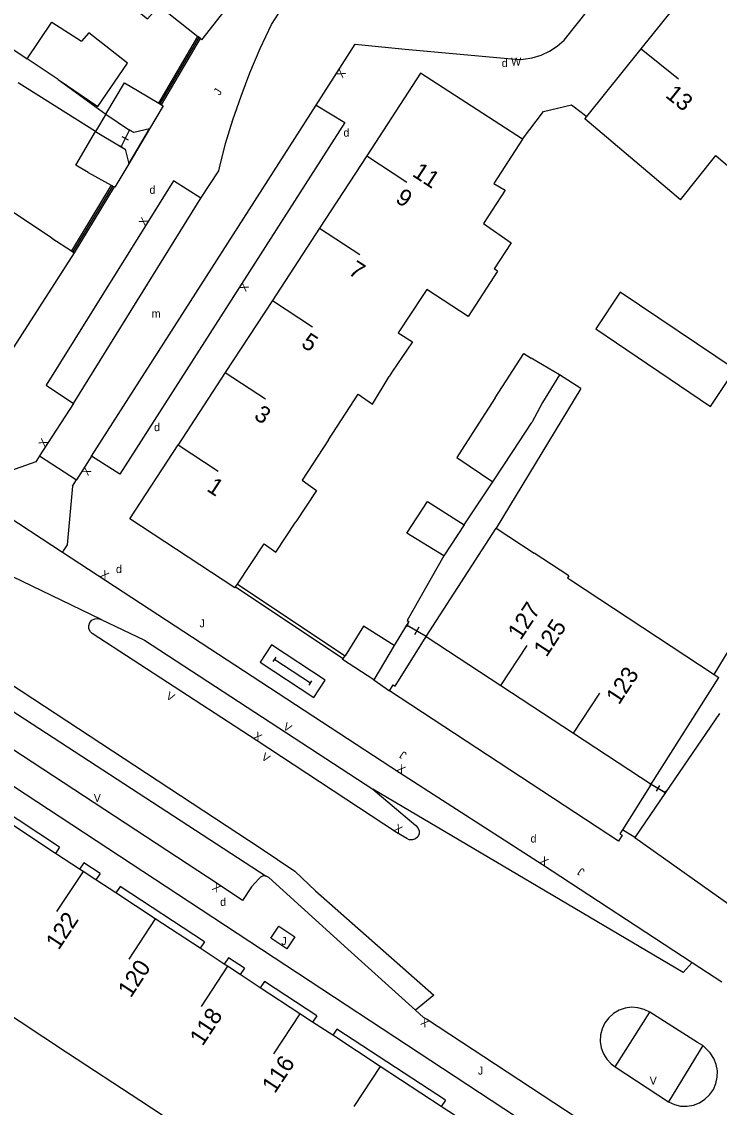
# Model space of a CAD drawing. Extents: x 134999 to 136502, y 457398 to 459002.
# Drawn here: x 135427.9 to 135471.5, y 457655 to 457722.8 of the extents above; entities that cross this region are included whole.
import ezdxf

# ---------------------------------------------------------------- set-up
doc = ezdxf.new("R2010")
doc.units = 0
for name, color, linetype in [('RI_DGTB_15', 7, 'Continuous'), ('RI_DGTB_2', 7, 'Continuous'), ('RI_DGTB_23', 7, 'Continuous'), ('RI_DGTB_29', 7, 'Continuous'), ('RI_DGTB_30', 7, 'Continuous'), ('RI_DGTB_31', 7, 'Continuous'), ('RI_DGTB_35', 7, 'Continuous'), ('RI_DGTB_36', 7, 'Continuous'), ('RI_DGTB_4', 7, 'Continuous'), ('RI_DGTB_43', 7, 'Continuous'), ('RI_DGTB_48', 7, 'Continuous'), ('RI_DGTB_5', 7, 'Continuous'), ('RI_DGTB_53', 7, 'Continuous'), ('RI_DGTB_54', 7, 'Continuous'), ('RI_DGTB_6', 7, 'Continuous'), ('RI_DGTB_7', 7, 'Continuous')]:
    doc.layers.add(name, color=color, linetype=linetype)

msp = doc.modelspace()

# ---------------------------------------------------------------- linework, layer by layer
at = {"layer": 'RI_DGTB_15'}
for p, q in [((135466.615, 457721.091), (135468.958, 457719.217)), ((135449.48, 457714.392), (135451.993, 457712.753)), ((135446.535, 457709.881), (135449.048, 457708.242)), ((135443.59, 457705.37), (135446.103, 457703.731)), ((135440.645, 457700.859), (135443.158, 457699.22)), ((135437.7, 457696.348), (135440.213, 457694.709)), ((135457.859, 457681.311), (135459.507, 457683.819)), ((135462.385, 457678.338), (135464.033, 457680.846)), ((135431.767, 457669.707), (135430.121, 457667.2)), ((135436.281, 457666.743), (135434.635, 457664.236)), ((135440.795, 457663.779), (135439.149, 457661.272)), ((135445.308, 457660.815), (135443.662, 457658.308)), ((135450.313, 457657.529), (135448.667, 457655.022))]:
    msp.add_line(p, q, dxfattribs=at)
at = {"layer": 'RI_DGTB_2'}
for points in [[(135430.052, 457670.833), (135427.19, 457672.712)], [(135431.551, 457669.849), (135430.052, 457670.833)], [(135431.767, 457669.707), (135431.551, 457669.849)], [(135432.565, 457669.183), (135431.767, 457669.707)], [(135433.815, 457668.362), (135432.565, 457669.183)], [(135436.281, 457666.743), (135433.815, 457668.362)], [(135439.084, 457664.903), (135436.281, 457666.743)], [(135440.581, 457663.919), (135439.084, 457664.903)], [(135440.795, 457663.779), (135440.581, 457663.919)], [(135441.583, 457663.261), (135440.795, 457663.779)], [(135442.834, 457662.44), (135441.583, 457663.261)], [(135445.308, 457660.815), (135442.834, 457662.44)], [(135426.333, 457661.311), (135430.792, 457658.383)], [(135446.101, 457660.294), (135445.308, 457660.815)], [(135447.356, 457659.47), (135446.101, 457660.294)], [(135450.313, 457657.529), (135447.356, 457659.47)], [(135430.792, 457658.383), (135435.305, 457655.418)], [(135454.137, 457655.017), (135450.313, 457657.529)], [(135435.305, 457655.418), (135439.819, 457652.453)], [(135455.626, 457654.04), (135454.137, 457655.017)]]:
    msp.add_lwpolyline(points, dxfattribs=at)
at = {"layer": 'RI_DGTB_23'}
for p, q in [((135435.917, 457716.08), (135434.633, 457713.895)), ((135449.933, 457681.677), (135450.899, 457680.978))]:
    msp.add_line(p, q, dxfattribs=at)
msp.add_lwpolyline([(135466.233, 457671.821), (135465.447, 457672.299)], dxfattribs=at)
at = {"layer": 'RI_DGTB_29'}
for points in [[(135446.17, 457680.57), (135446.884, 457681.657), (135443.534, 457683.857), (135442.82, 457682.77), (135446.17, 457680.57)], [(135443.646, 457682.811), (135443.824, 457683.082)], [(135443.735, 457682.947), (135445.968, 457681.48)], [(135445.879, 457681.344), (135446.058, 457681.616)]]:
    msp.add_lwpolyline(points, dxfattribs=at)
at = {"layer": 'RI_DGTB_4'}
for p, q in [((135466.615, 457721.091), (135470.114, 457725.447)), ((135463.219, 457716.863), (135466.615, 457721.091)), ((135449.479, 457714.393), (135446.534, 457709.882)), ((135446.534, 457709.882), (135443.589, 457705.37)), ((135429.811, 457709.264), (135431.046, 457708.46)), ((135431.046, 457708.46), (135431.214, 457708.351)), ((135443.589, 457705.37), (135440.645, 457700.859)), ((135440.645, 457700.859), (135437.7, 457696.348)), ((135453.192, 457684.376), (135457.859, 457681.311)), ((135467.234, 457675.153), (135471.477, 457681.819)), ((135457.859, 457681.311), (135462.385, 457678.338)), ((135462.385, 457678.338), (135467.234, 457675.153))]:
    msp.add_line(p, q, dxfattribs=at)
for points in [[(135439.195, 457721.645), (135443.926, 457727.702), (135439.555, 457731.213)], [(135459.206, 457715.437), (135452.849, 457719.556), (135449.479, 457714.393)], [(135469.083, 457711.66), (135463.094, 457716.718), (135463.219, 457716.863)], [(135431.214, 457708.351), (135426.889, 457701.605), (135426.726, 457701.712)], [(135441.247, 457687.419), (135434.682, 457691.724), (135437.7, 457696.348)], [(135471.516, 457679.564), (135468.147, 457674.626)], [(135468.147, 457674.626), (135466.233, 457671.821)], [(135466.233, 457671.821), (135474.528, 457665.93)]]:
    msp.add_lwpolyline(points, dxfattribs=at)
at = {"layer": 'RI_DGTB_48'}
for p, q in [((135434.143, 457714.969), (135434.674, 457716.006)), ((135434.143, 457714.969), (135434.674, 457716.006)), ((135434.778, 457715.953), (135434.57, 457716.059)), ((135434.247, 457714.916), (135434.039, 457715.022)), ((135434.616, 457715.382), (135434.201, 457715.594)), ((135452.076, 457685.194), (135451.936, 457684.956)), ((135453.192, 457684.376), (135451.969, 457685.097)), ((135453.192, 457684.376), (135452.006, 457685.075)), ((135452.739, 457684.963), (135452.459, 457684.488)), ((135453.262, 457684.495), (135453.122, 457684.257)), ((135467.183, 457675.064), (135467.285, 457675.242)), ((135467.234, 457675.153), (135468.123, 457674.64)), ((135467.234, 457675.153), (135468.147, 457674.626)), ((135467.576, 457674.719), (135467.781, 457675.074)), ((135468.072, 457674.551), (135468.174, 457674.729))]:
    msp.add_line(p, q, dxfattribs=at)
at = {"layer": 'RI_DGTB_5'}
for p, q in [((135439.097, 457721.724), (135438.942, 457721.848)), ((135439.195, 457721.645), (135439.097, 457721.724)), ((135429.811, 457709.264), (135426.673, 457711.352)), ((135458.51, 457708.977), (135457.438, 457707.334)), ((135452.346, 457702.785), (135451.089, 457700.949)), ((135453.192, 457684.376), (135457.573, 457691.149)), ((135462.108, 457688.165), (135459.947, 457689.587)), ((135462.204, 457687.923), (135466.727, 457684.946)), ((135441.293, 457687.489), (135441.247, 457687.419)), ((135441.293, 457687.489), (135441.403, 457687.656)), ((135466.727, 457684.946), (135471.182, 457682.013)), ((135471.182, 457682.013), (135471.477, 457681.819))]:
    msp.add_line(p, q, dxfattribs=at)
for points in [[(135434.01, 457724.401), (135435.796, 457722.954), (135436.527, 457723.775), (135438.942, 457721.848)], [(135459.206, 457715.437), (135457.422, 457712.672), (135458.129, 457712.259), (135456.771, 457710.177)], [(135469.083, 457711.66), (135471.275, 457714.42), (135472.021, 457713.771), (135473.502, 457715.648)], [(135456.771, 457710.177), (135458.51, 457708.977)], [(135457.653, 457707.197), (135455.81, 457704.375), (135453.225, 457706.062), (135452.976, 457705.68)], [(135457.653, 457707.197), (135457.438, 457707.334)], [(135452.976, 457705.68), (135451.453, 457703.345), (135452.346, 457702.785)], [(135451.089, 457700.949), (135450.885, 457700.612)], [(135447.09, 457696.655), (135448.95, 457699.507), (135449.841, 457698.891), (135450.885, 457700.612)], [(135447.09, 457696.655), (135445.454, 457694.146), (135446.341, 457693.501), (135445.057, 457691.55)], [(135441.403, 457687.656), (135443.069, 457690.173), (135443.801, 457689.641), (135445.057, 457691.55)], [(135457.573, 457691.149), (135459.947, 457689.587)], [(135462.108, 457688.165), (135462.027, 457688.04), (135462.204, 457687.923)]]:
    msp.add_lwpolyline(points, dxfattribs=at)
at = {"layer": 'RI_DGTB_53'}
for p, q in [((135432.289, 457695.639), (135446.33, 457717.56)), ((135431.171, 457698.942), (135439.113, 457711.754)), ((135424.641, 457693.481), (135430.491, 457689.655)), ((135430.534, 457689.722), (135430.491, 457689.655)), ((135426.791, 457680.083), (135443.202, 457669.414)), ((135430.308, 457671.222), (135425.031, 457674.697)), ((135430.308, 457671.222), (135430.052, 457670.833)), ((135431.81, 457670.243), (135431.551, 457669.849)), ((135432.828, 457669.583), (135431.81, 457670.243)), ((135432.828, 457669.583), (135432.565, 457669.183)), ((135434.079, 457668.764), (135433.815, 457668.362)), ((135439.348, 457665.305), (135434.079, 457668.764)), ((135439.348, 457665.305), (135439.084, 457664.903)), ((135441.849, 457663.666), (135440.844, 457664.319)), ((135441.849, 457663.666), (135441.583, 457663.261)), ((135443.09, 457662.829), (135442.834, 457662.44)), ((135446.366, 457660.697), (135443.09, 457662.829)), ((135464.993, 457657.501), (135467.166, 457660.91)), ((135446.366, 457660.697), (135446.101, 457660.294)), ((135447.61, 457659.858), (135447.356, 457659.47)), ((135454.398, 457655.414), (135447.61, 457659.858)), ((135470.467, 457658.836), (135468.322, 457655.309)), ((135464.993, 457657.501), (135468.322, 457655.309))]:
    msp.add_line(p, q, dxfattribs=at)
for points in [[(135466.133, 457649.578), (135458.775, 457654.408), (135439.152, 457667.307), (135424.487, 457676.936), (135411.53, 457685.452), (135395.726, 457695.815), (135387.691, 457701.097), (135377.648, 457707.687), (135352.398, 457724.247)], [(135430.491, 457689.655), (135451.526, 457675.889), (135460.46, 457670.132)], [(135432.33, 457684.575), (135432.228, 457684.673), (135432.137, 457684.853), (135432.122, 457685.053), (135432.186, 457685.245), (135432.318, 457685.396), (135432.499, 457685.485), (135432.7, 457685.497), (135432.89, 457685.431)], [(135432.89, 457685.431), (135435.608, 457684.145), (135449.864, 457674.848)], [(135449.864, 457674.848), (135452.54, 457672.573), (135452.68, 457672.432), (135452.752, 457672.248), (135452.747, 457672.05), (135452.665, 457671.87), (135452.519, 457671.736), (135452.332, 457671.671), (135452.134, 457671.684), (135451.976, 457671.759), (135451.348, 457672.142), (135442.569, 457677.902), (135432.33, 457684.575)], [(135442.749, 457669.25), (135442.295, 457668.743), (135441.735, 457667.886), (135440.215, 457668.906), (135425.375, 457678.631)], [(135443.202, 457669.414), (135443.019, 457669.422), (135442.849, 457669.352), (135442.749, 457669.25)], [(135443.366, 457669.33), (135443.202, 457669.414)], [(135452.525, 457661.039), (135448.298, 457664.861), (135443.366, 457669.33)], [(135444.497, 457664.867), (135443.499, 457665.536), (135444, 457666.283), (135444.998, 457665.614), (135444.497, 457664.867)], [(135440.844, 457664.319), (135440.581, 457663.919)], [(135470.7, 457649.15), (135466.21, 457651.944), (135453.223, 457660.486), (135453.022, 457660.589), (135452.525, 457661.039)], [(135467.166, 457660.91), (135466.807, 457661.089), (135466.419, 457661.195), (135466.018, 457661.221), (135465.62, 457661.168), (135465.241, 457661.037), (135464.894, 457660.834), (135464.595, 457660.566), (135464.355, 457660.244), (135464.183, 457659.881), (135464.086, 457659.491), (135464.068, 457659.09), (135464.13, 457658.693), (135464.269, 457658.316), (135464.48, 457657.975), (135464.754, 457657.681), (135464.993, 457657.501)], [(135470.467, 457658.836), (135470.132, 457659.024), (135467.166, 457660.91)], [(135468.322, 457655.309), (135468.691, 457655.143), (135469.084, 457655.054), (135469.488, 457655.043), (135469.886, 457655.112), (135470.263, 457655.259), (135470.603, 457655.476), (135470.894, 457655.756), (135471.125, 457656.087), (135471.286, 457656.458), (135471.37, 457656.853), (135471.376, 457657.257), (135471.302, 457657.654), (135471.151, 457658.029), (135470.93, 457658.366), (135470.467, 457658.836)], [(135454.398, 457655.414), (135454.137, 457655.017)]]:
    msp.add_lwpolyline(points, dxfattribs=at)
at = {"layer": 'RI_DGTB_54'}
for p, q in [((135422.792, 457724.117), (135428.284, 457720.465)), ((135436.491, 457717.692), (135438.942, 457721.848)), ((135436.577, 457717.641), (135439.017, 457721.783)), ((135436.663, 457717.59), (135439.097, 457721.724)), ((135430.218, 457719.16), (135433.193, 457716.996)), ((135432.555, 457715.917), (135427.711, 457718.964)), ((135433.532, 457712.561), (135431.046, 457708.46)), ((135433.622, 457712.517), (135431.128, 457708.403)), ((135433.707, 457712.464), (135431.214, 457708.351)), ((135462.844, 457699.877), (135457.573, 457691.149)), ((135431.171, 457698.942), (135429.05, 457695.654)), ((135429.05, 457695.654), (135428.813, 457695.283)), ((135429.05, 457695.654), (135431.36, 457694.163)), ((135432.289, 457695.639), (135431.36, 457694.163)), ((135431.113, 457693.771), (135431.36, 457694.163)), ((135455.574, 457691.361), (135457.366, 457694.044)), ((135441.293, 457687.489), (135448.021, 457683.008)), ((135441.403, 457687.656), (135448.127, 457683.178)), ((135451.969, 457685.097), (135451.205, 457683.82))]:
    msp.add_line(p, q, dxfattribs=at)
for points in [[(135432.89, 457685.431), (135426.747, 457688.417), (135388.715, 457713.313), (135377.739, 457722.632), (135359.37, 457734.935)], [(135439.113, 457711.754), (135440.244, 457713.463), (135440.285, 457713.653), (135440.661, 457715.164), (135441.113, 457716.654), (135441.641, 457718.119), (135442.18, 457719.589), (135442.821, 457721.109), (135443.535, 457722.597), (135445.473, 457725.621), (135445.683, 457726.158), (135445.836, 457726.761), (135445.91, 457727.379), (135445.905, 457728.001), (135445.82, 457728.618), (135445.657, 457729.218), (135445.418, 457729.793), (135445.107, 457730.332), (135444.73, 457730.827), (135444.274, 457731.242), (135440.847, 457733.978)], [(135349.616, 457729.06), (135359.617, 457723.21), (135374.933, 457714.847), (135382.08, 457710.953), (135426.493, 457681.906), (135442.83, 457671.181), (135444.999, 457669.713), (135446.276, 457668.5), (135453.678, 457661.988), (135452.525, 457661.039)], [(135446.33, 457717.56), (135448.751, 457721.384), (135451.884, 457721.066), (135458.522, 457720.452), (135458.972, 457720.428), (135459.252, 457720.442), (135459.82, 457720.529), (135460.371, 457720.694), (135460.893, 457720.935), (135461.378, 457721.245), (135461.814, 457721.619), (135466.338, 457727.342)], [(135446.33, 457717.56), (135448.116, 457716.48), (135434.061, 457694.527), (135432.289, 457695.639)], [(135459.206, 457715.437), (135460.512, 457717.172), (135462.272, 457717.585), (135463.219, 457716.863)], [(135439.113, 457711.754), (135437.416, 457712.84), (135429.461, 457700.079), (135431.171, 457698.942)], [(135462.844, 457699.877), (135461.517, 457700.716)], [(135428.813, 457695.283), (135424.931, 457693.924), (135424.677, 457693.536)], [(135431.113, 457693.771), (135430.774, 457690.099), (135430.534, 457689.722)], [(135454.303, 457689.428), (135452.008, 457685.382), (135452.103, 457685.322), (135451.969, 457685.097)], [(135471.182, 457682.013), (135475.564, 457689.231)], [(135450.899, 457680.978), (135451.137, 457681.358), (135451.255, 457681.282), (135453.192, 457684.376)], [(135465.447, 457672.299), (135465.297, 457672.059), (135465.43, 457671.971), (135465.193, 457671.592), (135450.899, 457680.978)], [(135467.234, 457675.153), (135465.447, 457672.299)], [(135469.802, 457664.015), (135469.248, 457663.393), (135449.864, 457674.848)], [(135460.46, 457670.132), (135469.802, 457664.015)], [(135469.802, 457664.015), (135471.651, 457662.804)]]:
    msp.add_lwpolyline(points, dxfattribs=at)
at = {"layer": 'RI_DGTB_6'}
for p, q in [((135430.218, 457719.16), (135428.284, 457720.465)), ((135436.491, 457717.692), (135436.663, 457717.59)), ((135433.193, 457716.996), (135434.674, 457716.006)), ((135432.555, 457715.917), (135434.143, 457714.969)), ((135433.532, 457712.561), (135433.707, 457712.464)), ((135460.46, 457698.999), (135459.786, 457697.745)), ((135455.574, 457691.361), (135454.303, 457689.428)), ((135448.021, 457683.008), (135448.127, 457683.178))]:
    msp.add_line(p, q, dxfattribs=at)
for points in [[(135428.284, 457720.465), (135429.814, 457722.746), (135431.664, 457721.563)], [(135430.218, 457719.16), (135432.686, 457717.486), (135434.534, 457720.183), (135432.125, 457722.083), (135431.664, 457721.563)], [(135433.193, 457716.996), (135434.353, 457718.959), (135435.173, 457718.475)], [(135435.173, 457718.475), (135436.491, 457717.692)], [(135436.663, 457717.59), (135436.768, 457717.528), (135435.917, 457716.08)], [(135432.092, 457713.361), (135431.317, 457713.82), (135432.555, 457715.917)], [(135435.917, 457716.08), (135434.932, 457715.851), (135434.674, 457716.006)], [(135434.143, 457714.969), (135434.405, 457714.822), (135434.633, 457713.895)], [(135434.633, 457713.895), (135433.75, 457712.44), (135433.707, 457712.464)], [(135432.092, 457713.361), (135433.532, 457712.561)], [(135463.778, 457703.606), (135470.954, 457698.746), (135472.498, 457701.056), (135465.308, 457705.896), (135463.778, 457703.606)], [(135457.505, 457699.287), (135459.289, 457702.046), (135459.757, 457701.761)], [(135461.517, 457700.716), (135459.757, 457701.761)], [(135461.517, 457700.716), (135460.46, 457698.999)], [(135457.505, 457699.287), (135456.304, 457697.418)], [(135456.304, 457697.418), (135455.103, 457695.55), (135457.366, 457694.044)], [(135458.605, 457695.939), (135459.786, 457697.745)], [(135457.366, 457694.044), (135458.605, 457695.939)], [(135454.303, 457689.428), (135451.979, 457690.824), (135453.281, 457692.801), (135455.574, 457691.361)], [(135451.205, 457683.82), (135449.279, 457685.026), (135448.127, 457683.178)], [(135451.205, 457683.82), (135449.933, 457681.677)], [(135449.933, 457681.677), (135447.976, 457682.935), (135448.021, 457683.008)]]:
    msp.add_lwpolyline(points, dxfattribs=at)
at = {"layer": 'RI_DGTB_7'}
msp.add_line((135433.193, 457716.996), (135432.555, 457715.917), dxfattribs=at)
msp.add_lwpolyline([(135434.633, 457713.895), (135435.917, 457716.08)], dxfattribs=at)

# ---------------------------------------------------------------- texts
at = {"layer": 'RI_DGTB_29'}
for p in [(135457.912, 457719.946), (135448.026, 457715.601), (135435.916, 457712.031), (135436.201, 457697.205), (135433.825, 457688.344), (135459.712, 457671.511), (135440.332, 457667.551)]:
    msp.add_text('d', height=0.5, dxfattribs=at).set_placement(p)
at = {"layer": 'RI_DGTB_30'}
for s, height, rotation, p in [('W', 0.5, 358.90878, (135458.49, 457720.041)), ('X', 0.499, 237.65727, (135447.787, 457719.862)), ('X', 0.499, 58.06538, (135435.634, 457709.981)), ('X', 0.499, 238.06537, (135441.734, 457706.517)), ('X', 0.499, 58.06538, (135429.383, 457696.16)), ('X', 0.499, 238.06537, (135431.891, 457695.009)), ('X', 0.5, 326.80706, (135432.806, 457688.141)), ('V', 0.5, 329.03564, (135436.909, 457680.537)), ('V', 0.499, 327.38028, (135444.216, 457678.627)), ('X', 0.5, 326.73328, (135442.36, 457678.039)), ('V', 0.5, 326.57468, (135442.86, 457676.737)), ('X', 0.5, 326.79574, (135451.317, 457676.026)), ('X', 0.5, 328.65582, (135451.134, 457672.272)), ('X', 0.499, 326.7167, (135460.251, 457670.269)), ('X', 0.5, 146.11754, (135440.423, 457668.767)), ('X', 0.5, 146.66698, (135453.432, 457660.349))]:
    msp.add_text(s, height=height, rotation=rotation, dxfattribs=at).set_placement(p)
for p in [(135432.436, 457674.047), (135467.15, 457656.393)]:
    msp.add_text('V', height=0.5, dxfattribs=at).set_placement(p)
at = {"layer": 'RI_DGTB_31'}
for rotation, p in [(57.65728, (135440.296, 457718.131)), (146.71669, (135452.021, 457677.08)), (146.71669, (135463.133, 457669.788))]:
    msp.add_text('J', height=0.499, rotation=rotation, dxfattribs=at).set_placement(p)
for p in [(135439.042, 457684.952), (135444.148, 457665.106), (135456.424, 457657.018)]:
    msp.add_text('J', height=0.5, dxfattribs=at).set_placement(p)
at = {"layer": 'RI_DGTB_35'}
for s, rotation, p in [('13', 321.3347, (135468.073, 457718.105)), ('11', 326.8651, (135452.268, 457713.174)), ('1', 326.8618, (135439.433, 457693.513)), ('127', 56.6992, (135459.091, 457684.098)), ('123', 56.6992, (135465.231, 457680.065))]:
    msp.add_text(s, height=1.054, rotation=rotation, dxfattribs=at).set_placement(p)
at = {"layer": 'RI_DGTB_36'}
for s, rotation, p in [('9', 326.8618, (135451.213, 457711.557)), ('7', 326.8618, (135448.269, 457707.046)), ('5', 326.8618, (135445.323, 457702.535)), ('3', 326.8618, (135442.38, 457698.023)), ('125', 56.6992, (135460.704, 457683.039)), ('122', 56.71, (135430.247, 457664.743)), ('120', 56.71, (135434.749, 457661.762)), ('118', 56.71, (135439.235, 457658.754)), ('116', 56.71, (135443.744, 457655.784))]:
    msp.add_text(s, height=1.054, rotation=rotation, dxfattribs=at).set_placement(p)
at = {"layer": 'RI_DGTB_43'}
msp.add_text('m', height=0.5, dxfattribs=at).set_placement((135436.054, 457704.299))

doc.saveas('drawing.dxf')
